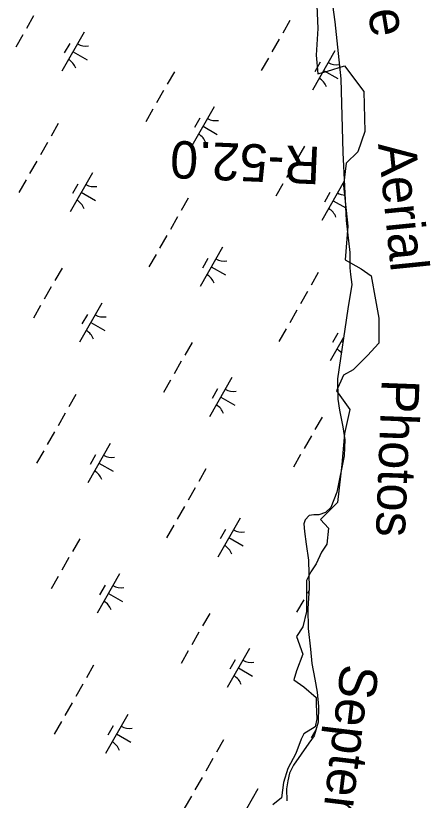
# Model space of a CAD drawing. Extents: x 3930721 to 3950824, y 220441 to 242861.
# Drawn here: x 3947332 to 3947793, y 234136 to 235006 of the extents above; entities that cross this region are included whole.
import ezdxf

# ---------------------------------------------------------------- set-up
doc = ezdxf.new("R2010")
doc.units = 0
for name, color, linetype in [('V-RIVR-EDGE', 7, 'Continuous'), ('V-RIVR-IDEN', 7, 'Continuous'), ('V-RIVR-RANG-IDEN', 7, 'Continuous'), ('V-WETL-SWMP', 7, 'Continuous')]:
    doc.layers.add(name, color=color, linetype=linetype)

msp = doc.modelspace()

# ---------------------------------------------------------------- linework, layer by layer
at = {"layer": 'V-RIVR-EDGE'}
msp.add_lwpolyline([(3947666.91, 235017.42), (3947667.9, 234991.87), (3947665.93, 234962.38), (3947667.9, 234941.74), (3947678.71, 234944.69), (3947697.38, 234950.59), (3947719.01, 234922.08), (3947719.99, 234877.85), (3947712.13, 234855.25), (3947699.35, 234842.47), (3947696.4, 234817.9), (3947701.32, 234772.68), (3947698.37, 234735.33), (3947716.06, 234725.5), (3947726.87, 234717.64), (3947731.79, 234691.1), (3947735.72, 234670.46), (3947735.72, 234642.94), (3947722.94, 234629.18), (3947707.21, 234613.45), (3947696.4, 234607.56), (3947688.54, 234589.87), (3947703.28, 234569.22), (3947697.38, 234542.69), (3947694.44, 234508.28), (3947689.52, 234466.02), (3947670.85, 234447.35), (3947679.69, 234437.52), (3947677.73, 234419.82), (3947671.83, 234410.98), (3947665.93, 234398.2), (3947660.03, 234389.35), (3947655.12, 234379.53), (3947655.12, 234358.88), (3947655.12, 234345.12), (3947651.19, 234328.41), (3947644.31, 234317.6), (3947651.19, 234297.95), (3947644.31, 234279.27), (3947641.36, 234269.44), (3947652.17, 234261.58), (3947665.93, 234249.78), (3947665.93, 234241.92), (3947666.91, 234226.19), (3947664.95, 234217.35), (3947652.17, 234209.48), (3947649.22, 234203.59), (3947643.32, 234187.86), (3947634.48, 234171.15), (3947629.56, 234155.43), (3947627.6, 234138.72), (3947617.77, 234130.85)], dxfattribs=at)
at = {"layer": 'V-WETL-SWMP'}
for p, q in [((3947669.81, 235127.19), (3947686.65, 234999.27)), ((3947352.35, 235005.85), (3947344.39, 234991.97)), ((3947636.85, 235000.74), (3947628.9, 234986.85)), ((3947686.65, 234999.27), (3947693.51, 234936.2)), ((3947408.54, 234987.84), (3947383.69, 234944.45)), ((3947340.42, 234985.03), (3947332.47, 234971.14)), ((3947624.92, 234979.91), (3947616.97, 234966.03)), ((3947392.4, 234975.19), (3947386.44, 234964.77)), ((3947396.12, 234966.15), (3947411.74, 234957.2)), ((3947686.75, 234967.06), (3947661.9, 234923.68)), ((3947613, 234959.09), (3947605.04, 234945.2)), ((3947670.61, 234954.41), (3947664.65, 234944)), ((3947508.61, 234944.01), (3947500.66, 234930.13)), ((3947674.32, 234945.37), (3947689.94, 234936.43)), ((3947693.51, 234936.2), (3947695.57, 234854.31)), ((3947496.69, 234923.19), (3947488.74, 234909.3)), ((3947484.76, 234902.36), (3947476.81, 234888.48)), ((3947552.88, 234905.17), (3947528.03, 234861.79)), ((3947536.74, 234892.52), (3947530.78, 234882.11)), ((3947379.72, 234886.46), (3947371.77, 234872.58)), ((3947540.46, 234883.48), (3947556.08, 234874.53)), ((3947367.79, 234865.64), (3947359.84, 234851.75)), ((3947652.96, 234861.35), (3947645, 234847.46)), ((3947695.57, 234854.31), (3947699.47, 234779.04)), ((3947355.86, 234844.81), (3947347.91, 234830.93)), ((3947641.03, 234840.52), (3947633.08, 234826.64)), ((3947417.69, 234831.96), (3947392.84, 234788.57)), ((3947343.94, 234823.98), (3947335.98, 234810.1)), ((3947697.22, 234822.5), (3947672.37, 234779.12)), ((3947401.55, 234819.31), (3947395.59, 234808.9)), ((3947629.1, 234819.69), (3947621.15, 234805.81)), ((3947405.26, 234810.27), (3947420.88, 234801.32)), ((3947524.06, 234803.8), (3947516.11, 234789.91)), ((3947681.09, 234809.85), (3947675.12, 234799.44)), ((3947684.8, 234800.81), (3947698.76, 234792.82)), ((3947512.13, 234782.97), (3947504.18, 234769.09)), ((3947699.47, 234779.04), (3947703.55, 234743.3)), ((3947500.2, 234762.14), (3947492.25, 234748.26)), ((3947562.03, 234749.3), (3947537.18, 234705.91)), ((3947703.55, 234743.3), (3947703.33, 234726.51)), ((3947488.28, 234741.32), (3947480.33, 234727.43)), ((3947545.89, 234736.64), (3947539.93, 234726.23)), ((3947383.9, 234726.25), (3947375.94, 234712.36)), ((3947549.61, 234727.6), (3947565.23, 234718.66)), ((3947703.33, 234726.51), (3947704.28, 234719.15)), ((3947668.4, 234721.13), (3947660.45, 234707.25)), ((3947704.28, 234719.15), (3947705.53, 234707.94)), ((3947705.53, 234707.94), (3947700.97, 234681.06)), ((3947371.97, 234705.42), (3947364.02, 234691.53)), ((3947656.47, 234700.3), (3947648.52, 234686.42)), ((3947360.04, 234684.59), (3947352.09, 234670.71)), ((3947428.16, 234687.41), (3947403.31, 234644.02)), ((3947412.03, 234674.75), (3947406.06, 234664.34)), ((3947644.55, 234679.48), (3947636.59, 234665.59)), ((3947700.97, 234681.06), (3947689.8, 234603.19)), ((3947415.74, 234665.71), (3947431.36, 234656.77)), ((3947632.62, 234658.65), (3947624.67, 234644.77)), ((3947696.4, 234649.23), (3947681.52, 234623.24)), ((3947690.23, 234653.98), (3947684.27, 234643.56)), ((3947528.24, 234643.58), (3947520.29, 234629.69)), ((3947693.95, 234644.94), (3947695.65, 234643.96)), ((3947516.31, 234622.75), (3947508.36, 234608.87)), ((3947572.5, 234604.74), (3947547.66, 234561.35)), ((3947689.8, 234603.19), (3947690.2, 234580.79)), ((3947504.38, 234601.93), (3947496.43, 234588.04)), ((3947399.34, 234586.03), (3947391.39, 234572.14)), ((3947556.37, 234592.09), (3947550.4, 234581.67)), ((3947560.08, 234583.04), (3947575.7, 234574.1)), ((3947690.2, 234580.79), (3947691.79, 234568.53)), ((3947691.79, 234568.53), (3947695.74, 234549.93)), ((3947387.41, 234565.2), (3947379.46, 234551.32)), ((3947672.58, 234560.91), (3947664.63, 234547.03)), ((3947375.49, 234544.38), (3947367.53, 234530.49)), ((3947695.74, 234549.93), (3947698, 234535.56)), ((3947660.65, 234540.09), (3947652.7, 234526.2)), ((3947698, 234535.56), (3947697.06, 234518.08)), ((3947437.31, 234531.53), (3947412.46, 234488.14)), ((3947363.56, 234523.55), (3947355.61, 234509.66)), ((3947421.17, 234518.87), (3947415.21, 234508.46)), ((3947648.72, 234519.26), (3947640.77, 234505.38)), ((3947697.06, 234518.08), (3947688.83, 234477.6)), ((3947424.89, 234509.83), (3947440.51, 234500.89)), ((3947543.68, 234503.36), (3947535.73, 234489.48)), ((3947531.75, 234482.54), (3947523.8, 234468.65)), ((3947688.83, 234477.6), (3947682.31, 234460.55)), ((3947519.83, 234461.71), (3947511.88, 234447.82)), ((3947676.29, 234455.03), (3947668.9, 234452.33)), ((3947682.31, 234460.55), (3947676.29, 234455.03)), ((3947581.65, 234448.86), (3947556.8, 234405.47)), ((3947653.79, 234446.93), (3947652.33, 234442.4)), ((3947658.05, 234451.77), (3947653.79, 234446.93)), ((3947663.31, 234452.4), (3947658.05, 234451.77)), ((3947668.9, 234452.33), (3947663.31, 234452.4)), ((3947507.9, 234440.88), (3947499.95, 234427)), ((3947652.33, 234442.4), (3947652.92, 234433.99)), ((3947565.52, 234436.21), (3947559.55, 234425.8)), ((3947652.92, 234433.99), (3947654.83, 234419.98)), ((3947403.52, 234425.81), (3947395.57, 234411.93)), ((3947569.23, 234427.17), (3947584.85, 234418.22)), ((3947654.83, 234419.98), (3947657.39, 234402.1)), ((3947391.59, 234404.98), (3947383.64, 234391.1)), ((3947657.39, 234402.1), (3947658.39, 234371.49)), ((3947447.79, 234386.97), (3947422.94, 234343.58)), ((3947379.66, 234384.16), (3947371.71, 234370.27)), ((3947431.65, 234374.32), (3947425.68, 234363.9)), ((3947658.17, 234368.57), (3947656.22, 234365.16)), ((3947658.39, 234371.49), (3947656.68, 234348.43)), ((3947435.36, 234365.28), (3947450.98, 234356.33)), ((3947652.24, 234358.22), (3947644.29, 234344.33)), ((3947547.86, 234343.14), (3947539.91, 234329.26)), ((3947656.68, 234348.43), (3947657.09, 234326.38)), ((3947657.09, 234326.38), (3947659.58, 234303.61)), ((3947535.93, 234322.32), (3947527.98, 234308.43)), ((3947524.01, 234301.49), (3947516.05, 234287.61)), ((3947592.13, 234304.3), (3947567.28, 234260.92)), ((3947659.58, 234303.61), (3947661.23, 234287.38)), ((3947575.99, 234291.65), (3947570.03, 234281.24)), ((3947418.96, 234285.59), (3947411.01, 234271.71)), ((3947579.7, 234282.61), (3947595.32, 234273.66)), ((3947661.23, 234287.38), (3947664.42, 234270.16)), ((3947407.04, 234264.77), (3947399.08, 234250.88)), ((3947664.42, 234270.16), (3947667.08, 234255.66)), ((3947667.08, 234255.66), (3947668.62, 234239.9)), ((3947395.11, 234243.94), (3947387.16, 234230.06)), ((3947668.62, 234239.9), (3947668.04, 234222.41)), ((3947456.93, 234231.09), (3947432.09, 234187.7)), ((3947383.18, 234223.11), (3947375.23, 234209.23)), ((3947668.04, 234222.41), (3947663.65, 234207.43)), ((3947440.8, 234218.44), (3947434.83, 234208.03)), ((3947665.56, 234213.96), (3947660.4, 234204.94)), ((3947444.51, 234209.4), (3947460.13, 234200.45)), ((3947563.3, 234202.93), (3947555.35, 234189.04)), ((3947663.65, 234207.43), (3947657.94, 234199.11)), ((3947657.94, 234199.11), (3947640.82, 234174.84)), ((3947551.38, 234182.1), (3947543.43, 234168.22)), ((3947640.82, 234174.84), (3947636.5, 234165.8)), ((3947539.45, 234161.27), (3947531.5, 234147.39)), ((3947636.5, 234165.8), (3947634.64, 234157.43)), ((3947634.64, 234157.43), (3947633.12, 234148.36)), ((3947601.28, 234148.43), (3947576.43, 234105.04)), ((3947633.12, 234148.36), (3947633.3, 234135.06)), ((3947527.52, 234140.45), (3947519.57, 234126.56))]:
    msp.add_line(p, q, dxfattribs=at)
for centre, start, end in [((3947410.05, 234990), 239.42788, 280.97154), ((3947382.59, 234942.06), 19.42788, 60.97154), ((3947688.26, 234969.22), 239.42788, 280.97154), ((3947660.8, 234921.28), 19.42788, 60.97154), ((3947554.39, 234907.33), 239.42788, 280.97154), ((3947526.94, 234859.39), 19.42788, 60.97154), ((3947419.2, 234834.12), 239.42788, 280.97154), ((3947698.73, 234824.66), 239.42788, 267.69089), ((3947391.74, 234786.18), 19.42788, 60.97154), ((3947671.28, 234776.73), 19.42788, 60.97154), ((3947563.54, 234751.45), 239.42788, 280.97154), ((3947536.08, 234703.52), 19.42788, 60.97154), ((3947429.67, 234689.56), 239.42788, 280.97154), ((3947402.22, 234641.62), 19.42788, 60.97154), ((3947680.43, 234620.85), 39.86732, 60.97154), ((3947574.01, 234606.9), 239.42788, 280.97154), ((3947546.56, 234558.96), 19.42788, 60.97154), ((3947438.82, 234533.68), 239.42788, 280.97154), ((3947411.37, 234485.75), 19.42788, 60.97154), ((3947583.16, 234451.02), 239.42788, 280.97154), ((3947555.71, 234403.08), 19.42788, 60.97154), ((3947449.29, 234389.13), 239.42788, 280.97154), ((3947421.84, 234341.19), 19.42788, 60.97154), ((3947593.64, 234306.46), 239.42788, 280.97154), ((3947566.18, 234258.52), 19.42788, 60.97154), ((3947458.44, 234233.25), 239.42788, 280.97154), ((3947430.99, 234185.31), 19.42788, 60.97154)]:
    msp.add_arc(centre, 17.62, start, end, dxfattribs=at)

# ---------------------------------------------------------------- texts
at = {"layer": 'V-RIVR-IDEN'}
for s, rotation, p in [('Edge', 279.51914, (3947706.65, 235109.96)), ('Aerial', 275.76642, (3947734.65, 234863.78)), ('Photos', 267.87112, (3947738.83, 234603.42)), ('September', 263.08834, (3947693.88, 234288.15))]:
    msp.add_text(s, height=42, rotation=rotation, dxfattribs=at).set_placement(p)
at = {"layer": 'V-RIVR-RANG-IDEN'}
msp.add_text('R-52.0', height=41.5, rotation=177.54465, dxfattribs=at).set_placement((3947671.42, 234860.44))

doc.saveas('drawing.dxf')
